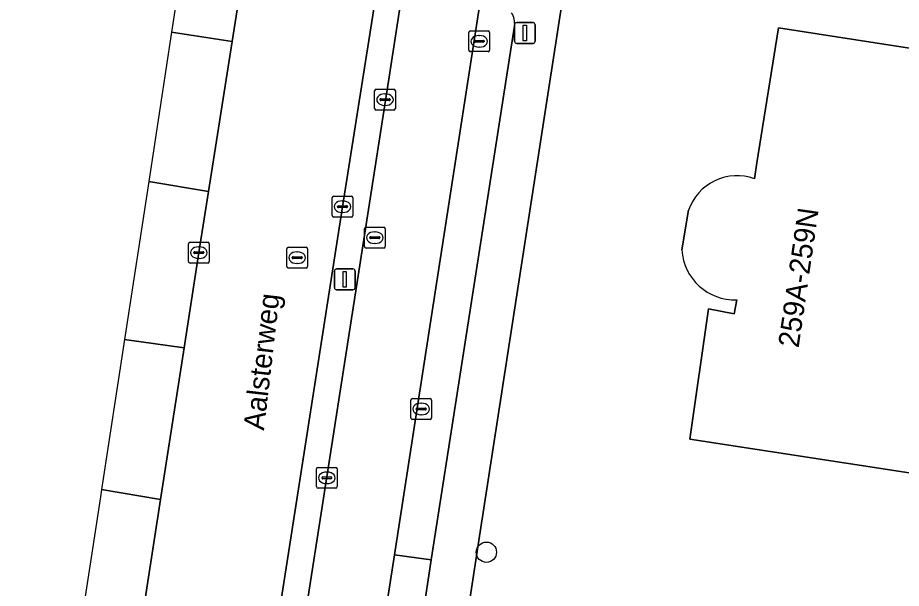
# Model space of a CAD drawing. Extents: x 161483 to 162250, y 379484 to 380833.
# Drawn here: x 161661.88 to 161704.47, y 380629.86 to 380657.37 of the extents above; entities that cross this region are included whole.
import ezdxf

# ---------------------------------------------------------------- set-up
doc = ezdxf.new("R2010")
doc.units = 0
for name, color, linetype in [('IMGEO_Berm_groen', 7, 'Continuous'), ('IMGEO_Berm_open', 7, 'Continuous'), ('IMGEO_Boom', 7, 'Continuous'), ('IMGEO_Erf', 7, 'Continuous'), ('IMGEO_Kolk', 7, 'Continuous'), ('IMGEO_Lichtmast', 7, 'Continuous'), ('IMGEO_Openbare_ruimte_label', 7, 'Continuous'), ('IMGEO_Pand', 7, 'Continuous'), ('IMGEO_Pand_nummerreeks', 7, 'Continuous'), ('IMGEO_Parkeervlak_open', 7, 'Continuous'), ('IMGEO_Rijbaan_lokaal_open', 7, 'Continuous'), ('IMGEO_Rijbaan_regionaal_gesloten', 7, 'Continuous'), ('IMGEO_Rioolput', 7, 'Continuous'), ('IMGEO_Voetpad_open', 7, 'Continuous')]:
    doc.layers.add(name, color=color, linetype=linetype)

msp = doc.modelspace()

# ---------------------------------------------------------------- linework, layer by layer
at = {"layer": 'IMGEO_Berm_groen'}
for points in [[(161669.298, 380656.679), (161672.217, 380656.223), (161673.65, 380665.298), (161674.184, 380668.798), (161671.225, 380669.246)], [(161667.027, 380641.859), (161669.899, 380641.459), (161670.61, 380646.045), (161671.075, 380648.991), (161668.194, 380649.472)]]:
    msp.add_lwpolyline(points, close=True, dxfattribs=at)
msp.add_lwpolyline([(161661.876, 380608.351), (161664.675, 380607.854), (161664.782, 380608.542), (161667.475, 380625.818), (161668.766, 380634.148), (161665.917, 380634.621), (161665.863, 380634.269), (161661.876, 380608.351)], dxfattribs=at)
at = {"layer": 'IMGEO_Berm_open'}
msp.add_lwpolyline([(161680.68, 380668.409), (161680.22, 380665.224), (161677.535, 380648.259), (161673.878, 380624.77), (161670.749, 380604.536), (161668.85, 380592.276), (161670.019, 380592.12), (161670.173, 380593.181), (161670.306, 380593.817), (161673.164, 380612.049), (161679.792, 380654.611), (161681.911, 380668.265), (161681.466, 380668.839)], dxfattribs=at)
at = {"layer": 'IMGEO_Boom'}
msp.add_circle((161684.469, 380631.602), 0.489, dxfattribs=at)
at = {"layer": 'IMGEO_Erf'}
for points in [[(161730.933, 380654.746), (161726.57, 380655.421), (161727, 380658.08), (161724.902, 380658.416), (161691.877, 380663.532), (161689.026, 380663.962), (161684.141, 380632.376), (161683.425, 380627.743)], [(161697.39, 380649.604), (161697.512, 380650.372), (161698.549, 380656.877), (161705.065, 380655.863), (161722.876, 380653.093), (161720.793, 380639.456)], [(161693.886, 380646.173), (161694.213, 380648.086)], [(161720.793, 380639.456), (161719.827, 380633.134), (161713.224, 380634.145), (161694.271, 380637.046), (161695.181, 380643.332), (161696.411, 380643.093), (161696.543, 380643.772)]]:
    msp.add_lwpolyline(points, dxfattribs=at)
for centre, radius, start, end in [((161696.546, 380647.287), 2.466, 69.9893, 161.0885), ((161696.452, 380646.342), 2.572, 183.7719, 272.023)]:
    msp.add_arc(centre, radius, start, end, dxfattribs=at)
at = {"layer": 'IMGEO_Kolk'}
for p, q in [((161683.623, 380655.807), (161683.623, 380656.659)), ((161683.698, 380656.733), (161684.55, 380656.733)), ((161684.111, 380656.513), (161684.136, 380656.513)), ((161684.624, 380656.659), (161684.624, 380655.807)), ((161683.882, 380656.227), (161683.882, 380656.239)), ((161684.32, 380656.19), (161683.922, 380656.19)), ((161683.925, 380656.276), (161684.323, 380656.276)), ((161684.366, 380656.239), (161684.366, 380656.227)), ((161684.55, 380655.733), (161683.698, 380655.733)), ((161684.134, 380655.953), (161684.109, 380655.953)), ((161679.082, 380652.994), (161679.082, 380653.846)), ((161679.157, 380653.92), (161680.009, 380653.92)), ((161679.57, 380653.7), (161679.595, 380653.7)), ((161680.083, 380653.846), (161680.083, 380652.994)), ((161679.341, 380653.414), (161679.341, 380653.426)), ((161679.779, 380653.377), (161679.381, 380653.377)), ((161679.384, 380653.463), (161679.782, 380653.463)), ((161679.593, 380653.14), (161679.568, 380653.14)), ((161679.825, 380653.426), (161679.825, 380653.414)), ((161680.009, 380652.92), (161679.157, 380652.92)), ((161677.034, 380647.833), (161677.034, 380648.685)), ((161677.109, 380648.759), (161677.961, 380648.759)), ((161677.522, 380648.539), (161677.547, 380648.539)), ((161678.035, 380648.685), (161678.035, 380647.833)), ((161677.293, 380648.253), (161677.293, 380648.265)), ((161677.731, 380648.216), (161677.333, 380648.216)), ((161677.336, 380648.302), (161677.734, 380648.302)), ((161677.545, 380647.979), (161677.52, 380647.979)), ((161677.777, 380648.265), (161677.777, 380648.253)), ((161677.961, 380647.759), (161677.109, 380647.759)), ((161670.109, 380645.619), (161670.109, 380646.471)), ((161670.184, 380646.545), (161671.036, 380646.545)), ((161670.597, 380646.325), (161670.622, 380646.325)), ((161671.11, 380646.471), (161671.11, 380645.619)), ((161670.368, 380646.039), (161670.368, 380646.051)), ((161670.806, 380646.002), (161670.408, 380646.002)), ((161670.411, 380646.088), (161670.809, 380646.088)), ((161670.852, 380646.051), (161670.852, 380646.039)), ((161671.036, 380645.545), (161670.184, 380645.545)), ((161670.62, 380645.765), (161670.595, 380645.765)), ((161680.825, 380638.082), (161680.825, 380638.934)), ((161680.9, 380639.008), (161681.752, 380639.008)), ((161681.313, 380638.788), (161681.338, 380638.788)), ((161681.826, 380638.934), (161681.826, 380638.082)), ((161681.084, 380638.502), (161681.084, 380638.514)), ((161681.522, 380638.465), (161681.124, 380638.465)), ((161681.127, 380638.551), (161681.525, 380638.551)), ((161681.336, 380638.228), (161681.311, 380638.228)), ((161681.568, 380638.514), (161681.568, 380638.502)), ((161681.752, 380638.008), (161680.9, 380638.008)), ((161676.354, 380635.689), (161677.206, 380635.689)), ((161676.279, 380634.763), (161676.279, 380635.615)), ((161676.581, 380635.232), (161676.979, 380635.232)), ((161676.767, 380635.469), (161676.792, 380635.469)), ((161677.28, 380635.615), (161677.28, 380634.763)), ((161676.538, 380635.183), (161676.538, 380635.195)), ((161676.976, 380635.146), (161676.578, 380635.146)), ((161676.79, 380634.909), (161676.765, 380634.909)), ((161677.022, 380635.195), (161677.022, 380635.183)), ((161677.206, 380634.689), (161676.354, 380634.689))]:
    msp.add_line(p, q, dxfattribs=at)
for points in [[(161683.623, 380655.807), (161683.623, 380656.659)], [(161683.698, 380656.733), (161684.55, 380656.733)], [(161684.624, 380656.659), (161684.624, 380655.807)], [(161684.55, 380655.733), (161683.698, 380655.733)], [(161679.082, 380652.994), (161679.082, 380653.846)], [(161679.157, 380653.92), (161680.009, 380653.92)], [(161680.083, 380653.846), (161680.083, 380652.994)], [(161680.009, 380652.92), (161679.157, 380652.92)], [(161677.034, 380647.833), (161677.034, 380648.685)], [(161677.109, 380648.759), (161677.961, 380648.759)], [(161678.035, 380648.685), (161678.035, 380647.833)], [(161677.961, 380647.759), (161677.109, 380647.759)], [(161670.109, 380645.619), (161670.109, 380646.471)], [(161670.184, 380646.545), (161671.036, 380646.545)], [(161671.11, 380646.471), (161671.11, 380645.619)], [(161671.036, 380645.545), (161670.184, 380645.545)], [(161680.825, 380638.082), (161680.825, 380638.934)], [(161680.9, 380639.008), (161681.752, 380639.008)], [(161681.826, 380638.934), (161681.826, 380638.082)], [(161681.752, 380638.008), (161680.9, 380638.008)], [(161676.354, 380635.689), (161677.206, 380635.689)], [(161676.279, 380634.763), (161676.279, 380635.615)], [(161677.28, 380635.615), (161677.28, 380634.763)], [(161677.206, 380634.689), (161676.354, 380634.689)]]:
    msp.add_lwpolyline(points, dxfattribs=at)
for centre, radius, start, end in [((161683.7, 380656.657), 0.0765, 91.552, 178.448), ((161683.7, 380656.657), 0.0765, 91.552, 178.448), ((161684.548, 380656.657), 0.0765, 1.552, 88.448), ((161684.548, 380656.657), 0.0765, 1.552, 88.448), ((161683.922, 380656.236), 0.0403, 85.8775, 175.7526), ((161683.919, 380656.226), 0.0366, 178.938, 274.7102), ((161684.323, 380656.233), 0.043, 264.8664, 352.4533), ((161684.327, 380656.238), 0.0386, 1.7309, 96.639), ((161683.7, 380655.809), 0.0765, 181.552, 268.448), ((161683.7, 380655.809), 0.0765, 181.552, 268.448), ((161684.548, 380655.809), 0.0765, 271.552, 358.448), ((161684.548, 380655.809), 0.0765, 271.552, 358.448), ((161679.159, 380653.844), 0.0765, 91.552, 178.448), ((161679.159, 380653.844), 0.0765, 91.552, 178.448), ((161680.007, 380653.844), 0.0765, 1.552, 88.448), ((161680.007, 380653.844), 0.0765, 1.552, 88.448), ((161679.381, 380653.423), 0.0403, 85.8775, 175.7526), ((161679.378, 380653.413), 0.0366, 178.938, 274.7102), ((161679.782, 380653.42), 0.043, 264.8664, 352.4533), ((161679.786, 380653.425), 0.0386, 1.7309, 96.639), ((161679.159, 380652.996), 0.0765, 181.552, 268.448), ((161679.159, 380652.996), 0.0765, 181.552, 268.448), ((161680.007, 380652.996), 0.0765, 271.552, 358.448), ((161680.007, 380652.996), 0.0765, 271.552, 358.448), ((161677.111, 380648.683), 0.0765, 91.552, 178.448), ((161677.111, 380648.683), 0.0765, 91.552, 178.448), ((161677.959, 380648.683), 0.0765, 1.552, 88.448), ((161677.959, 380648.683), 0.0765, 1.552, 88.448), ((161677.333, 380648.262), 0.0403, 85.8775, 175.7526), ((161677.33, 380648.252), 0.0366, 178.938, 274.7102), ((161677.734, 380648.259), 0.043, 264.8664, 352.4533), ((161677.738, 380648.264), 0.0386, 1.7309, 96.639), ((161677.111, 380647.835), 0.0765, 181.552, 268.448), ((161677.111, 380647.835), 0.0765, 181.552, 268.448), ((161677.959, 380647.835), 0.0765, 271.552, 358.448), ((161677.959, 380647.835), 0.0765, 271.552, 358.448), ((161670.186, 380646.469), 0.0765, 91.552, 178.448), ((161670.186, 380646.469), 0.0765, 91.552, 178.448), ((161671.034, 380646.469), 0.0765, 1.552, 88.448), ((161671.034, 380646.469), 0.0765, 1.552, 88.448), ((161670.408, 380646.048), 0.0403, 85.8775, 175.7526), ((161670.405, 380646.038), 0.0366, 178.938, 274.7102), ((161670.809, 380646.045), 0.043, 264.8664, 352.4533), ((161670.813, 380646.05), 0.0386, 1.7309, 96.639), ((161670.186, 380645.621), 0.0765, 181.552, 268.448), ((161670.186, 380645.621), 0.0765, 181.552, 268.448), ((161671.034, 380645.621), 0.0765, 271.552, 358.448), ((161671.034, 380645.621), 0.0765, 271.552, 358.448), ((161680.902, 380638.932), 0.0765, 91.552, 178.448), ((161680.902, 380638.932), 0.0765, 91.552, 178.448), ((161681.75, 380638.932), 0.0765, 1.552, 88.448), ((161681.75, 380638.932), 0.0765, 1.552, 88.448), ((161681.124, 380638.511), 0.0403, 85.8775, 175.7526), ((161681.121, 380638.501), 0.0366, 178.938, 274.7102), ((161681.525, 380638.508), 0.043, 264.8664, 352.4533), ((161681.529, 380638.513), 0.0386, 1.7309, 96.639), ((161680.902, 380638.084), 0.0765, 181.552, 268.448), ((161680.902, 380638.084), 0.0765, 181.552, 268.448), ((161681.75, 380638.084), 0.0765, 271.552, 358.448), ((161681.75, 380638.084), 0.0765, 271.552, 358.448), ((161676.356, 380635.613), 0.0765, 91.552, 178.448), ((161676.356, 380635.613), 0.0765, 91.552, 178.448), ((161677.204, 380635.613), 0.0765, 1.552, 88.448), ((161677.204, 380635.613), 0.0765, 1.552, 88.448), ((161676.578, 380635.192), 0.0403, 85.8775, 175.7526), ((161676.983, 380635.194), 0.0386, 1.7309, 96.639), ((161676.575, 380635.182), 0.0366, 178.938, 274.7102), ((161676.979, 380635.189), 0.043, 264.8664, 352.4533), ((161676.356, 380634.765), 0.0765, 181.552, 268.448), ((161676.356, 380634.765), 0.0765, 181.552, 268.448), ((161677.204, 380634.765), 0.0765, 271.552, 358.448), ((161677.204, 380634.765), 0.0765, 271.552, 358.448)]:
    msp.add_arc(centre, radius, start, end, dxfattribs=at)
for centre, major_axis, ratio, start_param, end_param in [((161684.11, 380656.233), (-0.387, 0.002), 0.722429, 4.712389, 7.853982), ((161684.135, 380656.233), (-0.39, 0.002), 0.717154, 1.570796, 4.712389), ((161679.569, 380653.42), (-0.387, 0.002), 0.722429, 4.712389, 7.853982), ((161679.594, 380653.42), (-0.39, 0.002), 0.717154, 1.570796, 4.712389), ((161677.521, 380648.259), (-0.387, 0.002), 0.722429, 4.712389, 7.853982), ((161677.546, 380648.259), (-0.39, 0.002), 0.717154, 1.570796, 4.712389), ((161670.596, 380646.045), (-0.387, 0.002), 0.722429, 4.712389, 7.853982), ((161670.621, 380646.045), (-0.39, 0.002), 0.717154, 1.570796, 4.712389), ((161681.312, 380638.508), (-0.387, 0.002), 0.722429, 4.712389, 7.853982), ((161681.337, 380638.508), (-0.39, 0.002), 0.717154, 1.570796, 4.712389), ((161676.766, 380635.189), (-0.387, 0.002), 0.722429, 4.712389, 7.853982), ((161676.791, 380635.189), (-0.39, 0.002), 0.717154, 1.570796, 4.712389)]:
    msp.add_ellipse(centre, major_axis=major_axis, ratio=ratio, start_param=start_param, end_param=end_param, dxfattribs=at)
at = {"layer": 'IMGEO_Lichtmast'}
for p, q in [((161685.829, 380656.232), (161685.829, 380657.032)), ((161685.829, 380657.032), (161685.829, 380656.232)), ((161685.929, 380657.132), (161686.719, 380657.132)), ((161686.719, 380657.132), (161685.929, 380657.132)), ((161686.819, 380657.032), (161686.819, 380656.232)), ((161686.819, 380656.232), (161686.819, 380657.032)), ((161686.719, 380656.132), (161685.929, 380656.132)), ((161685.929, 380656.132), (161686.719, 380656.132)), ((161677.146, 380644.359), (161677.146, 380645.159)), ((161677.146, 380645.159), (161677.146, 380644.359)), ((161677.246, 380645.259), (161678.036, 380645.259)), ((161678.036, 380645.259), (161677.246, 380645.259)), ((161678.136, 380645.159), (161678.136, 380644.359)), ((161678.136, 380644.359), (161678.136, 380645.159)), ((161678.036, 380644.259), (161677.246, 380644.259)), ((161677.246, 380644.259), (161678.036, 380644.259))]:
    msp.add_line(p, q, dxfattribs=at)
for points in [[(161686.249, 380657.007), (161686.399, 380657.007), (161686.399, 380656.257), (161686.249, 380656.257), (161686.249, 380657.007)], [(161677.566, 380645.134), (161677.716, 380645.134), (161677.716, 380644.384), (161677.566, 380644.384), (161677.566, 380645.134)]]:
    msp.add_lwpolyline(points, dxfattribs=at)
for centre, start, end in [((161685.929, 380657.032), 90, 180), ((161685.929, 380657.032), 90, 180), ((161686.719, 380657.032), 0, 90), ((161686.719, 380657.032), 360, 90), ((161685.929, 380656.232), 180, 270), ((161685.929, 380656.232), 180, 270), ((161686.719, 380656.232), 270, 0), ((161686.719, 380656.232), 270, 0), ((161677.246, 380645.159), 90, 180), ((161677.246, 380645.159), 90, 180), ((161678.036, 380645.159), 0, 90), ((161678.036, 380645.159), 360, 90), ((161677.246, 380644.359), 180, 270), ((161677.246, 380644.359), 180, 270), ((161678.036, 380644.359), 270, 0), ((161678.036, 380644.359), 270, 0)]:
    msp.add_arc(centre, 0.1, start, end, dxfattribs=at)
at = {"layer": 'IMGEO_Pand'}
for points in [[(161696.543, 380643.772), (161696.411, 380643.093), (161695.181, 380643.332), (161694.271, 380637.046), (161713.224, 380634.145), (161719.827, 380633.134), (161720.793, 380639.456), (161722.876, 380653.093), (161705.065, 380655.863), (161698.549, 380656.877), (161697.512, 380650.372), (161697.39, 380649.604)], [(161694.213, 380648.086), (161693.886, 380646.173)]]:
    msp.add_lwpolyline(points, dxfattribs=at)
for centre, radius, start, end in [((161696.546, 380647.287), 2.466, 69.9893, 161.0885), ((161696.452, 380646.342), 2.572, 183.7719, 272.023)]:
    msp.add_arc(centre, radius, start, end, dxfattribs=at)
at = {"layer": 'IMGEO_Parkeervlak_open'}
for points in [[(161684.483, 380660.221), (161681.18, 380638.847), (161680.036, 380631.48), (161681.815, 380631.23), (161682.892, 380638.222)], [(161682.892, 380638.222), (161685.826, 380656.976)]]:
    msp.add_lwpolyline(points, dxfattribs=at)
msp.add_lwpolyline([(161681.749, 380630.803), (161681.815, 380631.23), (161680.036, 380631.48), (161679.125, 380625.608), (161680.917, 380625.4)], close=True, dxfattribs=at)
msp.add_arc((161684.858, 380657.098), 0.975, 352.8353, 31.8213, dxfattribs=at)
at = {"layer": 'IMGEO_Rijbaan_lokaal_open'}
msp.add_lwpolyline([(161681.466, 380668.839), (161681.911, 380668.265), (161679.792, 380654.611), (161673.164, 380612.049), (161670.306, 380593.817), (161670.173, 380593.181), (161674.021, 380592.528), (161674.579, 380596.327), (161674.598, 380596.45), (161676.743, 380610.266), (161679.125, 380625.608), (161680.036, 380631.48), (161681.18, 380638.847), (161684.483, 380660.221)], dxfattribs=at)
for points in [[(161668.194, 380649.472), (161671.075, 380648.991), (161672.217, 380656.223), (161669.298, 380656.679)], [(161665.917, 380634.621), (161668.766, 380634.148), (161669.899, 380641.459), (161667.027, 380641.859)]]:
    msp.add_lwpolyline(points, close=True, dxfattribs=at)
at = {"layer": 'IMGEO_Rijbaan_regionaal_gesloten'}
for points in [[(161673.878, 380624.77), (161677.535, 380648.259), (161680.22, 380665.224), (161680.68, 380668.409), (161683.394, 380685.989), (161683.565, 380687.03), (161683.651, 380687.555), (161684.438, 380692.656), (161687.73, 380713.853), (161689.372, 380724.138), (161690.713, 380733.056), (161692.699, 380746.151), (161693.32, 380750.34), (161693.892, 380754.498)], [(161673.878, 380624.77), (161677.535, 380648.259), (161680.22, 380665.224), (161680.68, 380668.409), (161683.394, 380685.989), (161683.565, 380687.03), (161683.651, 380687.555), (161684.438, 380692.656), (161687.73, 380713.853), (161689.372, 380724.138), (161690.713, 380733.056), (161692.699, 380746.151), (161693.32, 380750.34), (161693.892, 380754.498)], [(161683.217, 380728.201), (161683.165, 380727.053), (161681.841, 380718.471), (161680.499, 380709.768), (161679.9, 380705.885), (161677.062, 380687.652), (161677.007, 380687.29), (161675.835, 380679.616), (161675.279, 380675.974), (161674.184, 380668.798), (161673.65, 380665.298), (161672.217, 380656.223), (161671.075, 380648.991), (161670.61, 380646.045), (161669.899, 380641.459), (161668.766, 380634.148), (161667.475, 380625.818)], [(161683.217, 380728.201), (161683.165, 380727.053), (161681.841, 380718.471), (161680.499, 380709.768), (161679.9, 380705.885), (161677.062, 380687.652), (161677.007, 380687.29), (161675.835, 380679.616), (161675.279, 380675.974), (161674.184, 380668.798), (161673.65, 380665.298), (161672.217, 380656.223), (161671.075, 380648.991), (161670.61, 380646.045), (161669.899, 380641.459), (161668.766, 380634.148), (161667.475, 380625.818)]]:
    msp.add_lwpolyline(points, dxfattribs=at)
at = {"layer": 'IMGEO_Rioolput'}
for p, q in [((161678.592, 380646.34), (161678.592, 380647.192)), ((161678.667, 380647.266), (161679.519, 380647.266)), ((161679.593, 380647.192), (161679.593, 380646.34)), ((161678.851, 380646.76), (161678.851, 380646.772)), ((161679.289, 380646.723), (161678.891, 380646.723)), ((161678.894, 380646.809), (161679.292, 380646.809)), ((161679.08, 380647.046), (161679.105, 380647.046)), ((161679.335, 380646.772), (161679.335, 380646.76)), ((161674.925, 380646.302), (161675.777, 380646.302)), ((161679.103, 380646.486), (161679.078, 380646.486)), ((161674.85, 380645.376), (161674.85, 380646.228)), ((161675.338, 380646.082), (161675.363, 380646.082)), ((161675.851, 380646.228), (161675.851, 380645.376)), ((161679.519, 380646.266), (161678.667, 380646.266)), ((161675.109, 380645.796), (161675.109, 380645.808)), ((161675.547, 380645.759), (161675.149, 380645.759)), ((161675.152, 380645.845), (161675.55, 380645.845)), ((161675.361, 380645.522), (161675.336, 380645.522)), ((161675.593, 380645.808), (161675.593, 380645.796)), ((161675.777, 380645.302), (161674.925, 380645.302))]:
    msp.add_line(p, q, dxfattribs=at)
for points in [[(161678.592, 380646.34), (161678.592, 380647.192)], [(161678.667, 380647.266), (161679.519, 380647.266)], [(161679.593, 380647.192), (161679.593, 380646.34)], [(161674.925, 380646.302), (161675.777, 380646.302)], [(161674.85, 380645.376), (161674.85, 380646.228)], [(161675.851, 380646.228), (161675.851, 380645.376)], [(161679.519, 380646.266), (161678.667, 380646.266)], [(161675.777, 380645.302), (161674.925, 380645.302)]]:
    msp.add_lwpolyline(points, dxfattribs=at)
for centre, radius, start, end in [((161678.669, 380647.19), 0.0765, 91.552, 178.448), ((161678.669, 380647.19), 0.0765, 91.552, 178.448), ((161679.517, 380647.19), 0.0765, 1.552, 88.448), ((161679.517, 380647.19), 0.0765, 1.552, 88.448), ((161678.891, 380646.769), 0.0403, 85.8775, 175.7526), ((161678.888, 380646.759), 0.0366, 178.938, 274.7102), ((161679.292, 380646.766), 0.043, 264.8664, 352.4533), ((161679.296, 380646.771), 0.0386, 1.7309, 96.639), ((161674.927, 380646.226), 0.0765, 91.552, 178.448), ((161674.927, 380646.226), 0.0765, 91.552, 178.448), ((161675.775, 380646.226), 0.0765, 1.552, 88.448), ((161675.775, 380646.226), 0.0765, 1.552, 88.448), ((161678.669, 380646.342), 0.0765, 181.552, 268.448), ((161678.669, 380646.342), 0.0765, 181.552, 268.448), ((161679.517, 380646.342), 0.0765, 271.552, 358.448), ((161679.517, 380646.342), 0.0765, 271.552, 358.448), ((161675.149, 380645.805), 0.0403, 85.8775, 175.7526), ((161675.146, 380645.795), 0.0366, 178.938, 274.7102), ((161675.55, 380645.802), 0.043, 264.8664, 352.4533), ((161675.554, 380645.807), 0.0386, 1.7309, 96.639), ((161674.927, 380645.378), 0.0765, 181.552, 268.448), ((161674.927, 380645.378), 0.0765, 181.552, 268.448), ((161675.775, 380645.378), 0.0765, 271.552, 358.448), ((161675.775, 380645.378), 0.0765, 271.552, 358.448)]:
    msp.add_arc(centre, radius, start, end, dxfattribs=at)
for centre, major_axis, ratio, start_param, end_param in [((161679.079, 380646.766), (-0.387, 0.002), 0.722429, 4.712389, 7.853982), ((161679.104, 380646.766), (-0.39, 0.002), 0.717154, 1.570796, 4.712389), ((161675.337, 380645.802), (-0.387, 0.002), 0.722429, 4.712389, 7.853982), ((161675.362, 380645.802), (-0.39, 0.002), 0.717154, 1.570796, 4.712389)]:
    msp.add_ellipse(centre, major_axis=major_axis, ratio=ratio, start_param=start_param, end_param=end_param, dxfattribs=at)
at = {"layer": 'IMGEO_Voetpad_open'}
for points in [[(161677.587, 380596.586), (161678.329, 380596.475), (161678.822, 380599.945), (161679.209, 380599.887), (161679.803, 380603.707), (161679.923, 380603.696), (161680.26, 380605.833), (161680.38, 380605.802), (161683.425, 380627.743), (161684.141, 380632.376), (161689.026, 380663.962), (161687.016, 380664.269)], [(161685.826, 380656.976), (161682.892, 380638.222), (161681.815, 380631.23), (161681.749, 380630.803), (161680.917, 380625.4), (161680.875, 380625.128), (161678.549, 380610.026), (161678.548, 380610.018), (161676.839, 380599.119)]]:
    msp.add_lwpolyline(points, dxfattribs=at)
msp.add_arc((161684.858, 380657.098), 0.975, 352.8353, 31.8213, dxfattribs=at)

# ---------------------------------------------------------------- texts
at = {"layer": 'IMGEO_Openbare_ruimte_label'}
msp.add_text('Aalsterweg', height=1, rotation=83.394, dxfattribs=at).set_placement((161673.747, 380637.45))
at = {"layer": 'IMGEO_Pand_nummerreeks'}
msp.add_text('259A-259N', height=1, rotation=81.7365, dxfattribs=at).set_placement((161699.516, 380641.427))

doc.saveas('drawing.dxf')
